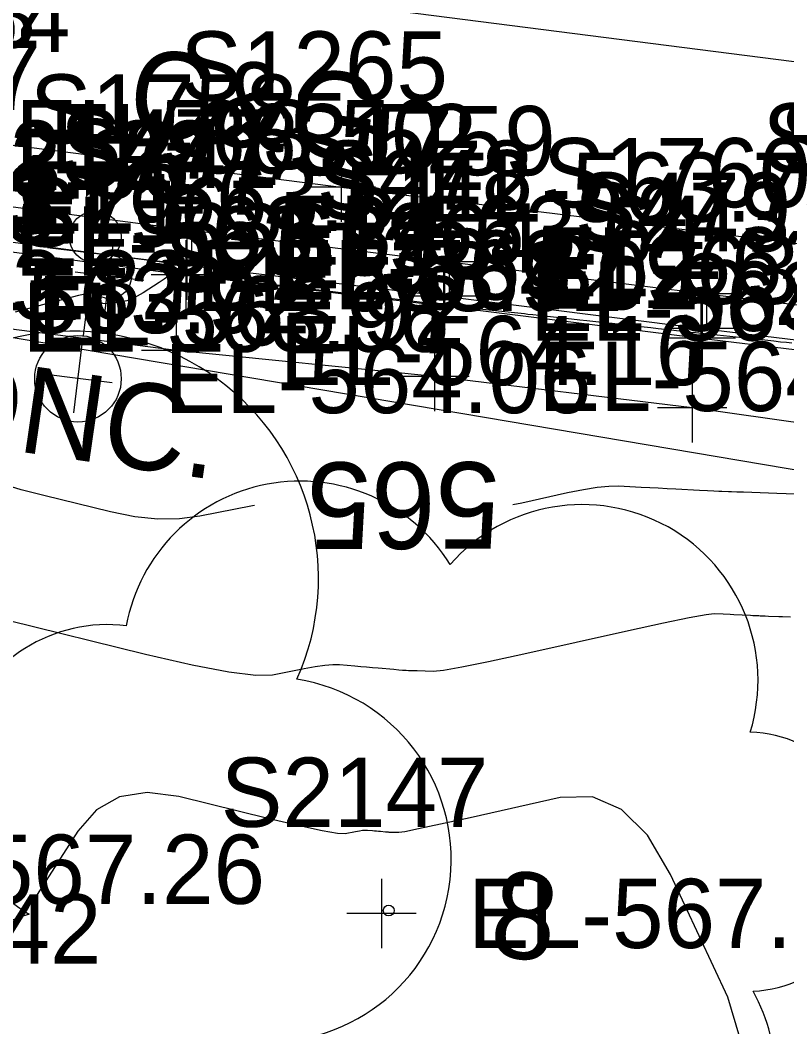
# Model space of a CAD drawing. Extents: x 1724534 to 1727318, y 657156 to 660047.
# Drawn here: x 1725337.1 to 1725381.4, y 658558.5 to 658616.7 of the extents above; entities that cross this region are included whole.
import ezdxf

# ---------------------------------------------------------------- set-up
doc = ezdxf.new("R2010")
doc.units = 0
for name, color, linetype in [('SURVEY - CONTOURS - Index with Text', 7, 'Continuous'), ('SURVEY - CONTOURS - Intermediate with optional Text', 7, 'Continuous'), ('SURVEY - DTM - Breaklines', 7, 'Continuous'), ('SURVEY - DTM - Breaklines - Points - Elevations', 7, 'Continuous'), ('SURVEY - DTM - Breaklines - Points - Locators', 7, 'Continuous'), ('SURVEY - DTM - Breaklines - Points - Numbers', 7, 'Continuous'), ('SURVEY - PROPERTY - Property Markers with Text', 7, 'Continuous'), ('SURVEY - PROPERTY - ROW Lines Text', 7, 'Continuous'), ('SURVEY - TRAFFIC CONTROL - Pavement Marking - Points - Numbers', 7, 'Continuous'), ('SURVEY - TRAFFIC CONTROL - Pavement Marking with Text', 7, 'Continuous'), ('SURVEY - TRAFFIC CONTROL - Signs - Points - Elevations', 7, 'Continuous'), ('SURVEY - TRAFFIC CONTROL - Signs - Points - Locators', 7, 'Continuous'), ('SURVEY - TRAFFIC CONTROL - Signs - Points - Numbers', 7, 'Continuous'), ('SURVEY - TRAFFIC CONTROL - Signs and Devices with Text', 7, 'Continuous'), ('SURVEY - TRANSPORTATION - Features', 7, 'Continuous'), ('SURVEY - TRANSPORTATION - Features - Points - Elevations', 7, 'Continuous'), ('SURVEY - TRANSPORTATION - Features - Points - Locators', 7, 'Continuous'), ('SURVEY - TRANSPORTATION - Features - Points - Numbers', 7, 'Continuous'), ('SURVEY - TRANSPORTATION - Features Text', 7, 'Continuous'), ('SURVEY - TRANSPORTATION - Roads', 7, 'Continuous'), ('SURVEY - TRANSPORTATION - Roads - Points - Elevations', 7, 'Continuous'), ('SURVEY - TRANSPORTATION - Roads - Points - Locators', 7, 'Continuous'), ('SURVEY - TRANSPORTATION - Roads - Points - Numbers', 7, 'Continuous'), ('SURVEY - UTILITIES - Electric (Lighting) - Points - Elevations', 7, 'Continuous'), ('SURVEY - UTILITIES - Electric (Lighting) - Points - Locators', 7, 'Continuous'), ('SURVEY - UTILITIES - Electric (Lighting) - Points - Numbers', 7, 'Continuous'), ('SURVEY - UTILITIES - Electric (Lighting) with Text', 7, 'Continuous'), ('SURVEY - UTILITIES - Fiber Optic Cable (Underground) with Text', 7, 'Continuous'), ('SURVEY - UTILITIES - Gas - Points - Elevations', 7, 'Continuous'), ('SURVEY - UTILITIES - Gas - Points - Numbers', 7, 'Continuous'), ('SURVEY - VEGETATION - Features - Points - Elevations', 7, 'Continuous'), ('SURVEY - VEGETATION - Features - Points - Locators', 7, 'Continuous'), ('SURVEY - VEGETATION - Features - Points - Numbers', 7, 'Continuous'), ('SURVEY - VEGETATION - Features with Text', 7, 'Continuous')]:
    doc.layers.add(name, color=color, linetype=linetype)

msp = doc.modelspace()

# ---------------------------------------------------------------- linework, layer by layer
at = {"layer": 'SURVEY - CONTOURS - Index with Text'}
for points in [[(1725350.676, 658588.635), (1725350.563, 658588.614), (1725347.522, 658588.005), (1725346.343, 658587.849), (1725345.09, 658587.839), (1725343.76, 658587.974), (1725342.356, 658588.256), (1725338.508, 658589.2), (1725337.195, 658589.54), (1725336.141, 658589.853)], [(1725381.955, 658589.274), (1725381.401, 658589.295), (1725380.857, 658589.315), (1725379.417, 658589.37), (1725378.926, 658589.388), (1725378.536, 658589.403), (1725378.246, 658589.414), (1725378.056, 658589.421), (1725377.683, 658589.435), (1725377.496, 658589.443), (1725377.217, 658589.456), (1725376.846, 658589.474), (1725376.381, 658589.498), (1725375.019, 658589.568), (1725374.511, 658589.594), (1725374.008, 658589.62), (1725373.51, 658589.646), (1725373.017, 658589.671), (1725371.709, 658589.738), (1725371.157, 658589.733), (1725370.48, 658589.666), (1725369.679, 658589.538), (1725368.754, 658589.349), (1725366.12, 658588.762), (1725365.603, 658588.657)]]:
    msp.add_lwpolyline(points, dxfattribs=at)
at = {"layer": 'SURVEY - CONTOURS - Intermediate with optional Text'}
for points in [[(1725381.732, 658597.999), (1725381.415, 658598.033), (1725381.067, 658598.071), (1725380.687, 658598.112), (1725379.634, 658598.226), (1725379.244, 658598.268), (1725378.866, 658598.309), (1725378.498, 658598.349), (1725378.142, 658598.387), (1725376.681, 658598.543), (1725376.549, 658598.557), (1725376.505, 658598.562), (1725376.467, 658598.566), (1725376.351, 658598.579), (1725376.158, 658598.6), (1725375.888, 658598.629), (1725375.066, 658598.72), (1725374.741, 658598.755), (1725374.385, 658598.795), (1725373.996, 658598.838), (1725373.575, 658598.884), (1725372.409, 658599.013), (1725371.336, 658599.131), (1725371.084, 658599.159), (1725370.219, 658599.254), (1725369.883, 658599.291), (1725369.474, 658599.336), (1725368.991, 658599.389), (1725367.605, 658599.543), (1725367.132, 658599.595), (1725366.753, 658599.637), (1725366.468, 658599.668), (1725366.278, 658599.689), (1725365.895, 658599.731), (1725365.694, 658599.753), (1725364.404, 658599.896), (1725362.799, 658600.073), (1725361.896, 658600.173), (1725361.67, 658600.198), (1725361.595, 658600.206), (1725361.595, 658600.206), (1725361.586, 658600.207), (1725361.561, 658600.21), (1725361.52, 658600.215), (1725361.461, 658600.222), (1725361.284, 658600.242), (1725361.141, 658600.259), (1725360.845, 658600.294), (1725357.986, 658600.635), (1725357.386, 658600.706), (1725356.656, 658600.793), (1725356.525, 658600.809), (1725356.386, 658600.825), (1725356.254, 658600.84), (1725355.961, 658600.875), (1725355.509, 658600.929), (1725354.897, 658601.002), (1725353.05, 658601.222), (1725352.439, 658601.295), (1725351.992, 658601.348), (1725351.708, 658601.382), (1725351.363, 658601.423), (1725351.074, 658601.457), (1725349.995, 658601.586), (1725348.112, 658601.81), (1725347.494, 658601.884), (1725347.053, 658601.937), (1725346.788, 658601.968), (1725346.699, 658601.979), (1725346.698, 658601.979), (1725346.698, 658601.979), (1725346.698, 658601.979), (1725346.698, 658601.979), (1725346.698, 658601.979), (1725346.602, 658601.99), (1725346.483, 658602.004), (1725345.428, 658602.125), (1725345.725, 658601.996), (1725345.738, 658601.944), (1725345.648, 658601.844), (1725345.455, 658601.695), (1725345.159, 658601.499), (1725344.235, 658600.91), (1725343.898, 658600.712), (1725343.583, 658600.56), (1725343.289, 658600.454), (1725343.016, 658600.393), (1725342.316, 658600.292), (1725342.081, 658600.274), (1725341.903, 658600.296), (1725341.78, 658600.357), (1725341.714, 658600.458), (1725341.613, 658600.78), (1725341.515, 658600.869), (1725341.297, 658600.894), (1725340.959, 658600.856), (1725340.501, 658600.753), (1725339.121, 658600.396), (1725338.635, 658600.27), (1725338.212, 658600.159), (1725337.853, 658600.064), (1725337.557, 658599.984), (1725336.852, 658599.792)], [(1725381.641, 658582.175), (1725381.186, 658582.193), (1725380.963, 658582.201), (1725380.375, 658582.223), (1725380.175, 658582.231), (1725380.016, 658582.237), (1725379.897, 658582.241), (1725379.82, 658582.244), (1725379.667, 658582.25), (1725379.591, 658582.253), (1725379.477, 658582.259), (1725379.326, 658582.266), (1725378.372, 658582.315), (1725378.167, 658582.326), (1725377.762, 658582.346), (1725377.228, 658582.374), (1725376.769, 658582.32), (1725375.793, 658582.136), (1725374.299, 658581.824), (1725372.287, 658581.383), (1725366.233, 658580.034), (1725364.203, 658579.593), (1725362.655, 658579.28), (1725361.588, 658579.097), (1725361.003, 658579.042), (1725360.083, 658579.069), (1725359.782, 658579.077), (1725359.566, 658579.083), (1725359.437, 658579.087), (1725359.394, 658579.088), (1725359.394, 658579.088), (1725359.351, 658579.092), (1725359.225, 658579.103), (1725359.014, 658579.121), (1725358.719, 658579.146), (1725357.82, 658579.223), (1725357.483, 658579.252), (1725357.147, 658579.281), (1725356.811, 658579.309), (1725356.475, 658579.338), (1725355.58, 658579.415), (1725355.201, 658579.423), (1725354.735, 658579.389), (1725354.181, 658579.314), (1725353.54, 658579.198), (1725351.715, 658578.832), (1725350.743, 658578.804), (1725349.197, 658578.992), (1725347.075, 658579.399), (1725344.379, 658580.023), (1725336.421, 658581.976)], [(1725378.726, 658557.894), (1725378.022, 658560.228), (1725374.715, 658567.308), (1725373.386, 658569.577), (1725371.88, 658571.073), (1725370.197, 658571.798), (1725368.336, 658571.75), (1725363.138, 658570.592), (1725361.418, 658570.212), (1725360.156, 658569.942), (1725359.353, 658569.781), (1725359.009, 658569.73), (1725358.702, 658569.738), (1725358.601, 658569.741), (1725358.529, 658569.743), (1725358.472, 658569.745), (1725358.472, 658569.745), (1725358.458, 658569.746), (1725358.416, 658569.75), (1725358.345, 658569.756), (1725358.247, 658569.764), (1725357.947, 658569.79), (1725357.834, 658569.8), (1725357.722, 658569.809), (1725357.61, 658569.819), (1725357.498, 658569.828), (1725357.199, 658569.854), (1725357.072, 658569.857), (1725356.917, 658569.845), (1725356.732, 658569.82), (1725356.518, 658569.782), (1725355.909, 658569.659), (1725355.464, 658569.68), (1725354.586, 658569.831), (1725353.274, 658570.115), (1725351.53, 658570.531), (1725346.3, 658571.814), (1725344.465, 658572.051), (1725342.883, 658571.797), (1725341.552, 658571.055), (1725340.474, 658569.822), (1725337.936, 658565.882), (1725336.873, 658564.76)]]:
    msp.add_lwpolyline(points, dxfattribs=at)
at = {"layer": 'SURVEY - DTM - Breaklines'}
msp.add_lwpolyline([(1725331.824, 658603.91), (1725346.697, 658601.959), (1725361.588, 658600.154), (1725376.473, 658598.302), (1725392.698, 658596.322), (1725399.855, 658595.486), (1725403.823, 658594.981), (1725407.789, 658594.463), (1725413.94, 658593.597), (1725423.536, 658592.349), (1725438.414, 658590.44), (1725459.817, 658587.804), (1725465.092, 658587.122), (1725470.394, 658586.443), (1725479.975, 658585.259), (1725489.875, 658584.035), (1725509.601, 658581.531)], dxfattribs=at)
at = {"layer": 'SURVEY - DTM - Breaklines - Points - Locators'}
for p, q in [((1725346.697, 658603.959), (1725346.697, 658599.959)), ((1725348.697, 658601.959), (1725344.697, 658601.959)), ((1725361.588, 658602.154), (1725361.588, 658598.154)), ((1725363.588, 658600.154), (1725359.588, 658600.154)), ((1725376.473, 658600.302), (1725376.473, 658596.302)), ((1725378.473, 658598.302), (1725374.473, 658598.302))]:
    msp.add_line(p, q, dxfattribs=at)
at = {"layer": 'SURVEY - TRAFFIC CONTROL - Pavement Marking with Text'}
msp.add_lwpolyline([(1725300.946, 658624.76), (1725346.56, 658618.791), (1725386.237, 658613.711), (1725391.405, 658613.061)], dxfattribs=at)
at = {"layer": 'SURVEY - TRAFFIC CONTROL - Signs - Points - Locators'}
for p, q in [((1725342.048, 658599.874), (1725342.534, 658603.844)), ((1725344.276, 658601.616), (1725340.306, 658602.102))]:
    msp.add_line(p, q, dxfattribs=at)
at = {"layer": 'SURVEY - TRAFFIC CONTROL - Signs and Devices with Text'}
msp.add_line((1725338.717, 658603.53), (1725346.162, 658602.619), dxfattribs=at)
msp.add_circle((1725342.309, 658601.831), 1.25, dxfattribs=at)
at = {"layer": 'SURVEY - TRANSPORTATION - Features'}
for points in [[(1725400.894, 658552.586), (1725400.722, 658560.59), (1725400.221, 658571.848), (1725399.893, 658576.832), (1725400.098, 658582.049), (1725399.251, 658589.894), (1725399.287, 658591.018), (1725392.146, 658591.982), (1725375.96, 658594.271), (1725361.07, 658596.084), (1725346.14, 658597.578), (1725331.263, 658599.505), (1725316.379, 658601.372), (1725301.242, 658603.491), (1725296.828, 658604.193), (1725291.122, 658605.02), (1725282.388, 658606.385), (1725277.767, 658607.035), (1725264.868, 658608.95), (1725250.092, 658611.569), (1725235.272, 658613.802), (1725224.442, 658615.275)], [(1725332.152, 658606.481), (1725347.025, 658604.53), (1725361.914, 658602.705), (1725376.797, 658600.853), (1725393.024, 658598.885), (1725400.172, 658597.98), (1725404.14, 658597.475), (1725408.106, 658596.957), (1725414.257, 658596.09), (1725423.854, 658594.843), (1725438.731, 658592.934), (1725460.134, 658590.297), (1725465.409, 658589.616), (1725470.711, 658588.936), (1725480.292, 658587.752), (1725490.2, 658586.59), (1725509.954, 658584.046)], [(1725331.895, 658604.466), (1725346.768, 658602.515), (1725361.659, 658600.71), (1725376.543, 658598.858), (1725392.77, 658596.889), (1725399.927, 658596.053), (1725403.895, 658595.548), (1725407.861, 658595.03), (1725414.012, 658594.163), (1725423.609, 658592.916), (1725438.486, 658591.007), (1725459.889, 658588.37), (1725465.164, 658587.689), (1725470.466, 658587.009), (1725480.047, 658585.825), (1725489.947, 658584.602), (1725509.681, 658582.097)]]:
    msp.add_lwpolyline(points, dxfattribs=at)
at = {"layer": 'SURVEY - TRANSPORTATION - Features - Points - Locators'}
for p, q in [((1725347.025, 658606.53), (1725347.025, 658602.53)), ((1725349.025, 658604.53), (1725345.025, 658604.53)), ((1725346.768, 658604.515), (1725346.768, 658600.515)), ((1725361.914, 658604.705), (1725361.914, 658600.705)), ((1725376.797, 658602.853), (1725376.797, 658598.853)), ((1725348.768, 658602.515), (1725344.768, 658602.515)), ((1725363.914, 658602.705), (1725359.914, 658602.705)), ((1725361.659, 658602.71), (1725361.659, 658598.71)), ((1725363.659, 658600.71), (1725359.659, 658600.71)), ((1725378.797, 658600.853), (1725374.797, 658600.853)), ((1725376.543, 658600.858), (1725376.543, 658596.858)), ((1725346.14, 658599.578), (1725346.14, 658595.578)), ((1725378.543, 658598.858), (1725374.543, 658598.858)), ((1725348.14, 658597.578), (1725344.14, 658597.578)), ((1725361.07, 658598.084), (1725361.07, 658594.084)), ((1725363.07, 658596.084), (1725359.07, 658596.084)), ((1725375.96, 658596.271), (1725375.96, 658592.271)), ((1725377.96, 658594.271), (1725373.96, 658594.271))]:
    msp.add_line(p, q, dxfattribs=at)
at = {"layer": 'SURVEY - TRANSPORTATION - Roads'}
msp.add_lwpolyline([(1725141.865, 658637.665), (1725195.259, 658629.577), (1725266.454, 658618.825), (1725280.298, 658616.735), (1725282.277, 658616.45), (1725304.066, 658613.404), (1725306.05, 658613.154), (1725331.867, 658610.059), (1725333.852, 658609.816), (1725355.673, 658607.015), (1725389.419, 658602.863), (1725393.39, 658602.389), (1725395.376, 658602.145), (1725397.115, 658601.908), (1725399.346, 658601.658), (1725421.182, 658598.991), (1725423.165, 658598.737), (1725435.064, 658597.189), (1725446.969, 658595.689), (1725460.854, 658593.916), (1725508.47, 658587.877)], dxfattribs=at)
at = {"layer": 'SURVEY - TRANSPORTATION - Roads - Points - Locators'}
for p, q in [((1725355.673, 658609.015), (1725355.673, 658605.015)), ((1725357.673, 658607.015), (1725353.673, 658607.015))]:
    msp.add_line(p, q, dxfattribs=at)
at = {"layer": 'SURVEY - UTILITIES - Electric (Lighting) - Points - Locators'}
for p, q in [((1725340.705, 658597.947), (1725340.219, 658593.977)), ((1725342.447, 658595.719), (1725338.477, 658596.205))]:
    msp.add_line(p, q, dxfattribs=at)
at = {"layer": 'SURVEY - UTILITIES - Electric (Lighting) with Text'}
msp.add_line((1725341.293, 658602.651), (1725340.777, 658598.432), dxfattribs=at)
for centre, radius in [((1725341.475, 658604.139), 1.5), ((1725340.473, 658595.95), 2.5)]:
    msp.add_circle(centre, radius, dxfattribs=at)
at = {"layer": 'SURVEY - UTILITIES - Fiber Optic Cable (Underground) with Text'}
msp.add_line((1725528.948, 658565.808), (1725219.136, 658618.198), dxfattribs=at)
at = {"layer": 'SURVEY - VEGETATION - Features - Points - Locators'}
for p, q in [((1725358.01, 658567.064), (1725358.01, 658563.064)), ((1725360.01, 658565.064), (1725356.01, 658565.064))]:
    msp.add_line(p, q, dxfattribs=at)
at = {"layer": 'SURVEY - VEGETATION - Features with Text'}
msp.add_circle((1725358.43, 658565.228), 0.313, dxfattribs=at)
for centre, radius, start, end in [((1725340.09, 658584.419), 14.281, 335.89045, 131.72894), ((1725353.312, 658579.812), 10.222, 31.96825, 169.49248), ((1725369.613, 658578.521), 10.156, 342.86408, 138.70256), ((1725342.177, 658572.773), 8.971, 82.91551, 239.70443), ((1725351.504, 658568.179), 10.532, 266.14335, 81.14363), ((1725379.072, 658568.043), 7.49, 273.11698, 88.11726), ((1725339.248, 658559.08), 6.158, 105.03166, 283.77731), ((1725371.103, 658555.767), 9.653, 262.95807, 29.80374)]:
    msp.add_arc(centre, radius, start, end, dxfattribs=at)

# ---------------------------------------------------------------- texts
at = {"layer": 'SURVEY - CONTOURS - Index with Text'}
msp.add_text('565', height=5, rotation=180.08512, dxfattribs=at).set_placement((1725364.861, 658591.128))
at = {"layer": 'SURVEY - DTM - Breaklines - Points - Elevations'}
for s, p in [('EL-563.71', (1725321.94, 658603.777)), ('EL-563.81', (1725336.824, 658601.91)), ('EL-564.02', (1725351.697, 658599.959)), ('EL-564.04', (1725366.588, 658598.154))]:
    msp.add_text(s, height=4, dxfattribs=at).set_placement(p)
at = {"layer": 'SURVEY - DTM - Breaklines - Points - Numbers'}
for s, p in [('S241', (1725339.519, 658606.959)), ('S242', (1725354.252, 658605.154)), ('S243', (1725369.137, 658603.302))]:
    msp.add_text(s, height=4, dxfattribs=at).set_placement(p)
at = {"layer": 'SURVEY - PROPERTY - Property Markers with Text'}
msp.add_text('CONC.', height=5.0001, rotation=351.75456, dxfattribs=at).set_placement((1725326.966, 658593.203))
at = {"layer": 'SURVEY - PROPERTY - ROW Lines Text'}
msp.add_text('PRES. ROW', height=5, rotation=281.02935, dxfattribs=at).set_placement((1725326.817, 658572.349))
at = {"layer": 'SURVEY - TRAFFIC CONTROL - Pavement Marking - Points - Numbers'}
msp.add_text('S1834', height=4, dxfattribs=at).set_placement((1725381.024, 658607.936))
at = {"layer": 'SURVEY - TRAFFIC CONTROL - Signs - Points - Elevations'}
msp.add_text('EL-563.92', height=4, dxfattribs=at).set_placement((1725347.291, 658599.859))
at = {"layer": 'SURVEY - TRAFFIC CONTROL - Signs - Points - Numbers'}
msp.add_text('S2128', height=4, dxfattribs=at).set_placement((1725332.956, 658606.859))
at = {"layer": 'SURVEY - TRANSPORTATION - Features - Points - Elevations'}
for s, p in [('EL-563.36', (1725322.268, 658606.347)), ('EL-563.23', (1725322.011, 658604.333)), ('EL-563.51', (1725337.152, 658604.481)), ('EL-563.34', (1725336.895, 658602.466)), ('EL-563.64', (1725352.025, 658602.53)), ('EL-563.52', (1725351.768, 658600.515)), ('EL-563.74', (1725366.914, 658600.705)), ('EL-563.82', (1725322.379, 658599.372)), ('EL-563.59', (1725366.659, 658598.71)), ('EL-563.96', (1725337.263, 658597.505)), ('EL-564.16', (1725352.14, 658595.578)), ('EL-564.18', (1725367.07, 658594.084)), ('EL-566.42', (1725317.148, 658562.166))]:
    msp.add_text(s, height=4, dxfattribs=at).set_placement(p)
at = {"layer": 'SURVEY - TRANSPORTATION - Features - Points - Numbers'}
for s, p in [('S1757', (1725322.864, 658611.481)), ('S1758', (1725337.69, 658609.53)), ('S477', (1725339.432, 658607.515)), ('S1759', (1725352.611, 658607.705)), ('S478', (1725354.276, 658605.71)), ('S1760', (1725367.336, 658605.853)), ('S1965', (1725336.852, 658603.578)), ('S479', (1725369.191, 658603.858)), ('S1964', (1725351.782, 658602.084)), ('S1963', (1725366.672, 658600.271))]:
    msp.add_text(s, height=4, dxfattribs=at).set_placement(p)
at = {"layer": 'SURVEY - TRANSPORTATION - Features Text'}
msp.add_text('C&G', height=5, rotation=353.08866, dxfattribs=at).set_placement((1725343.207, 658610.134))
at = {"layer": 'SURVEY - TRANSPORTATION - Roads - Points - Elevations'}
for s, p in [('EL-563.50', (1725336.867, 658608.059)), ('EL-563.52', (1725338.852, 658607.816)), ('EL-563.73', (1725360.673, 658605.015))]:
    msp.add_text(s, height=4, dxfattribs=at).set_placement(p)
at = {"layer": 'SURVEY - TRANSPORTATION - Roads - Points - Numbers'}
for s, p in [('S1263', (1725322.579, 658615.059)), ('S1264', (1725324.564, 658614.816)), ('S1265', (1725346.385, 658612.015)), ('S1266', (1725380.021, 658607.863))]:
    msp.add_text(s, height=4, dxfattribs=at).set_placement(p)
at = {"layer": 'SURVEY - UTILITIES - Electric (Lighting) - Points - Elevations'}
msp.add_text('EL-564.06', height=4, dxfattribs=at).set_placement((1725345.462, 658593.962))
at = {"layer": 'SURVEY - UTILITIES - Electric (Lighting) - Points - Numbers'}
msp.add_text('S2073', height=4, dxfattribs=at).set_placement((1725345.462, 658600.962))
at = {"layer": 'SURVEY - UTILITIES - Gas - Points - Elevations'}
for p in [(1725329.211, 658598.581), (1725338.139, 658597.875)]:
    msp.add_text('EL-563.92', height=4, dxfattribs=at).set_placement(p)
at = {"layer": 'SURVEY - UTILITIES - Gas - Points - Numbers'}
msp.add_text('S5311', height=4, dxfattribs=at).set_placement((1725324.009, 658604.875))
at = {"layer": 'SURVEY - VEGETATION - Features - Points - Elevations'}
for s, p in [('EL-567.26', (1725326.596, 658565.616)), ('EL-567.50', (1725363.01, 658563.064))]:
    msp.add_text(s, height=4, dxfattribs=at).set_placement(p)
at = {"layer": 'SURVEY - VEGETATION - Features - Points - Numbers'}
msp.add_text('S2147', height=4, dxfattribs=at).set_placement((1725348.722, 658570.064))
at = {"layer": 'SURVEY - VEGETATION - Features with Text'}
msp.add_text('8', height=5, rotation=353.02638, dxfattribs=at).set_placement((1725364.143, 658562.673))

doc.saveas('drawing.dxf')
